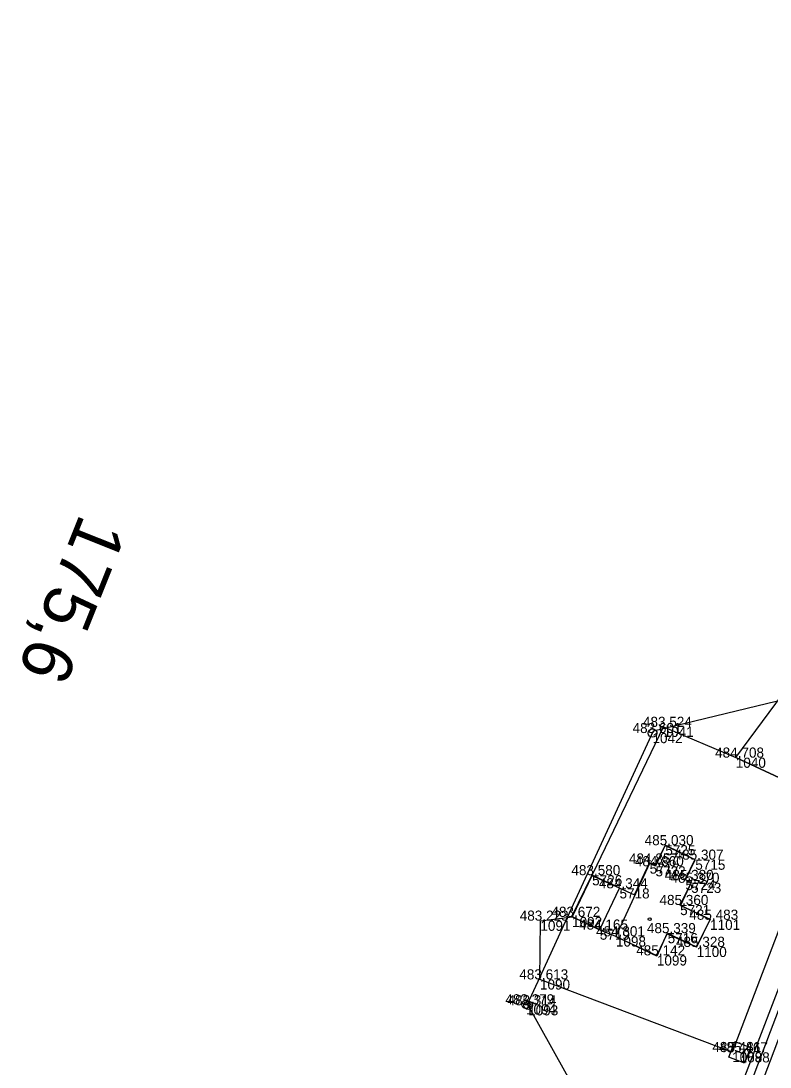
# Model space of a CAD drawing. Extents: x -1234191 to 23050, y -1290331 to -741191.
# Drawn here: x -864837.9 to -864749, y -1101824.3 to -1101700.1 of the extents above; entities that cross this region are included whole.
import ezdxf

# ---------------------------------------------------------------- set-up
doc = ezdxf.new("R2010")
doc.units = 0
for name, color, linetype in [('Vrstva 1', 7, 'Continuous'), ('Vrstva 16', 7, 'Continuous'), ('Vrstva 17', 7, 'Continuous'), ('Vrstva 23', 7, 'Continuous'), ('Vrstva 33', 7, 'Continuous'), ('Vrstva 4', 7, 'Continuous'), ('Vrstva 53', 7, 'Continuous'), ('Vrstva 59', 7, 'Continuous'), ('Vrstva 60', 7, 'Continuous'), ('Vrstva 61', 7, 'Continuous'), ('Vrstva 7', 7, 'Continuous')]:
    doc.layers.add(name, color=color, linetype=linetype)

msp = doc.modelspace()

# ---------------------------------------------------------------- linework, layer by layer
at = {"layer": 'Vrstva 1'}
msp.add_lwpolyline([(-864625.83, -1101604.64), (-864632.37, -1101613.94), (-864638.71, -1101622.96), (-864648.11, -1101636.25), (-864657.16, -1101649.2), (-864666.28, -1101662.55), (-864675, -1101675.77), (-864688.35, -1101697.2), (-864694.86, -1101708.26), (-864703.08, -1101722.89), (-864713.2, -1101742.03), (-864724.78, -1101765.69), (-864731.92, -1101781.42), (-864738.79, -1101797.61), (-864744.84, -1101812.73), (-864750.15, -1101826.67)], dxfattribs=at)
at = {"layer": 'Vrstva 16'}
msp.add_lwpolyline([(-864753.05, -1101787.57), (-864745.93, -1101777.92), (-864742.56, -1101774.83), (-864738.59, -1101776.4), (-864737.69, -1101778.57), (-864739.53, -1101787.44), (-864742.09, -1101792.64), (-864753.05, -1101787.57)], dxfattribs=at)
at = {"layer": 'Vrstva 17'}
msp.add_lwpolyline([(-864742.09, -1101792.64), (-864753.48, -1101822.51), (-864776.28, -1101813.89), (-864776.23, -1101806.92), (-864772.47, -1101806.47), (-864761.61, -1101783.92), (-864753.05, -1101787.57), (-864742.09, -1101792.64)], dxfattribs=at)
at = {"layer": 'Vrstva 23'}
for points in [[(-864767.27, -1101808.78), (-864762.41, -1101811.04), (-864761.13, -1101808.4), (-864757.69, -1101810.03), (-864756.1, -1101806.81), (-864759.65, -1101805.06), (-864758.34, -1101802.42), (-864759.02, -1101802.09), (-864757.85, -1101799.68), (-864761.41, -1101797.96), (-864762.57, -1101800.46), (-864763.27, -1101800.14), (-864767.27, -1101808.78)], [(-864772.47, -1101806.47), (-864769.18, -1101807.98), (-864766.84, -1101803.08), (-864770.09, -1101801.52), (-864772.47, -1101806.47)]]:
    msp.add_lwpolyline(points, dxfattribs=at)
at = {"layer": 'Vrstva 33'}
for p, q in [((-864752.12, -1101822.72), (-864753.05, -1101822.36)), ((-864751.94, -1101822.25), (-864752.3, -1101823.19))]:
    msp.add_line(p, q, dxfattribs=at)
msp.add_lwpolyline([(-864751.3, -1101821.96), (-864752.01, -1101823.83), (-864753.88, -1101823.12), (-864753.17, -1101821.25), (-864751.3, -1101821.96)], dxfattribs=at)
at = {"layer": 'Vrstva 4'}
for points in [[(-864519.86, -1101449.67), (-864529.98, -1101464.21), (-864541.15, -1101480.86), (-864562.1, -1101509.93), (-864584.12, -1101541.36), (-864599.09, -1101562.8), (-864627.6, -1101603.54), (-864640.54, -1101621.82), (-864649.94, -1101635.06), (-864659.08, -1101648.08), (-864667.87, -1101661.04), (-864677.15, -1101674.95), (-864690.37, -1101696.12), (-864705.05, -1101722.09), (-864715.24, -1101741.12), (-864726.98, -1101764.71), (-864740.9, -1101796.53), (-864752.22, -1101825.98)], [(-864519.21, -1101450.82), (-864528.78, -1101464.58), (-864540.45, -1101481.18), (-864561.25, -1101510.41), (-864583.51, -1101541.79), (-864598.41, -1101563.39), (-864627, -1101604), (-864639.82, -1101622.15), (-864649.25, -1101635.54), (-864658.35, -1101648.55), (-864667.26, -1101661.71), (-864676.39, -1101675.46), (-864689.53, -1101696.44), (-864704.2, -1101722.32), (-864714.43, -1101741.43), (-864725.9, -1101765.18), (-864740.17, -1101797), (-864751.21, -1101826.06)]]:
    msp.add_lwpolyline(points, dxfattribs=at)
at = {"layer": 'Vrstva 53'}
for p, q in [((-864762.95, -1101784.7), (-864762.91, -1101784.6)), ((-864777.96, -1101816.9), (-864777.92, -1101816.8)), ((-864777.69, -1101817), (-864777.66, -1101816.91))]:
    msp.add_line(p, q, dxfattribs=at)
for points in [[(-864762.75, -1101843.79), (-864777.75, -1101816.82), (-864776.26, -1101813.6), (-864773.02, -1101806.49), (-864762.79, -1101784.39), (-864737.16, -1101778.19), (-864710.42, -1101721.57), (-864708.98, -1101718.53), (-864693.48, -1101685.72), (-864658.84, -1101633.64), (-864610.89, -1101569.75), (-864608.25, -1101567.3), (-864598.38, -1101557.22), (-864612.32, -1101541.94), (-864597.3, -1101516.39), (-864553.6, -1101491), (-864548.43, -1101484.26), (-864547.6, -1101481.24), (-864525.61, -1101444.95), (-864482.73, -1101377.97), (-864491.31, -1101366.93), (-864446.31, -1101298.75)], [(-864770.14, -1101801.54), (-864766.88, -1101803.02), (-864765.06, -1101803.85), (-864763.29, -1101800.05), (-864762.59, -1101800.38), (-864761.43, -1101797.99), (-864757.91, -1101799.66), (-864759.06, -1101802.04), (-864758.34, -1101802.38), (-864759.61, -1101805.11), (-864756.09, -1101806.74), (-864757.69, -1101810.08), (-864761.22, -1101808.47), (-864762.43, -1101811.13), (-864764.81, -1101809.99), (-864767.36, -1101808.77), (-864769.26, -1101808), (-864772.51, -1101806.43), (-864770.14, -1101801.54)]]:
    msp.add_lwpolyline(points, dxfattribs=at)
for centre in [(-864762.93, -1101784.65), (-864777.94, -1101816.85), (-864777.68, -1101816.96)]:
    msp.add_circle(centre, 0.499, dxfattribs=at)
at = {"layer": 'Vrstva 59'}
msp.add_circle((-864763.26, -1101806.74), 0.175, dxfattribs=at)
at = {"layer": 'Vrstva 60'}
for p, q in [((-864762.93, -1101784.65), (-864762.93, -1101784.65)), ((-864761.61, -1101783.92), (-864761.61, -1101783.92)), ((-864753.05, -1101787.57), (-864753.05, -1101787.57)), ((-864761.41, -1101797.96), (-864761.41, -1101797.96)), ((-864763.27, -1101800.14), (-864763.27, -1101800.14)), ((-864762.57, -1101800.46), (-864762.57, -1101800.46)), ((-864757.85, -1101799.68), (-864757.85, -1101799.68)), ((-864770.09, -1101801.52), (-864770.09, -1101801.52)), ((-864759.02, -1101802.09), (-864759.02, -1101802.09)), ((-864766.84, -1101803.08), (-864766.84, -1101803.08)), ((-864758.34, -1101802.42), (-864758.34, -1101802.42)), ((-864759.65, -1101805.06), (-864759.65, -1101805.06)), ((-864776.23, -1101806.92), (-864776.23, -1101806.92)), ((-864772.47, -1101806.47), (-864772.47, -1101806.47)), ((-864756.1, -1101806.81), (-864756.1, -1101806.81)), ((-864769.18, -1101807.98), (-864769.18, -1101807.98)), ((-864767.27, -1101808.78), (-864767.27, -1101808.78)), ((-864761.13, -1101808.4), (-864761.13, -1101808.4)), ((-864757.69, -1101810.03), (-864757.69, -1101810.03)), ((-864762.41, -1101811.04), (-864762.41, -1101811.04)), ((-864776.28, -1101813.89), (-864776.28, -1101813.89)), ((-864777.94, -1101816.85), (-864777.94, -1101816.85)), ((-864777.68, -1101816.96), (-864777.68, -1101816.96)), ((-864753.48, -1101822.51), (-864753.48, -1101822.51)), ((-864752.59, -1101822.54), (-864752.59, -1101822.54))]:
    msp.add_line(p, q, dxfattribs=at)

# ---------------------------------------------------------------- texts
for s, p in [('1042', (-864762.93, -1101785.85)), ('1041', (-864761.61, -1101785.11)), ('1040', (-864753.05, -1101788.77)), ('5725', (-864761.41, -1101799.16)), ('5717', (-864763.27, -1101801.34)), ('5722', (-864762.57, -1101801.66)), ('5715', (-864757.85, -1101800.88)), ('5726', (-864770.09, -1101802.72)), ('5724', (-864759.02, -1101803.29)), ('5718', (-864766.84, -1101804.28)), ('5723', (-864758.34, -1101803.62)), ('5721', (-864759.65, -1101806.26)), ('1091', (-864776.23, -1101808.12)), ('1092', (-864772.47, -1101807.67)), ('1101', (-864756.1, -1101808.01)), ('5719', (-864769.18, -1101809.18)), ('1098', (-864767.27, -1101809.99)), ('5716', (-864761.13, -1101809.59)), ('1100', (-864757.69, -1101811.23)), ('1099', (-864762.41, -1101812.24)), ('1090', (-864776.28, -1101815.09)), ('1094', (-864777.94, -1101818.05)), ('1093', (-864777.68, -1101818.16)), ('1089', (-864753.48, -1101823.71)), ('1088', (-864752.59, -1101823.74))]:
    msp.add_text(s, height=1.2, dxfattribs=at).set_placement(p)
at = {"layer": 'Vrstva 61'}
for s, p in [('483.601', (-864765.29, -1101784.65)), ('483.524', (-864764.06, -1101783.92)), ('484.708', (-864755.5, -1101787.57)), ('485.030', (-864763.86, -1101797.96)), ('484.857', (-864765.72, -1101800.14)), ('484.860', (-864765.02, -1101800.46)), ('485.307', (-864760.3, -1101799.68)), ('483.580', (-864772.55, -1101801.52)), ('484.344', (-864769.29, -1101803.08)), ('485.380', (-864761.47, -1101802.09)), ('485.370', (-864760.79, -1101802.42)), ('485.360', (-864762.1, -1101805.06)), ('483.223', (-864778.68, -1101806.92)), ('483.672', (-864774.92, -1101806.47)), ('485.483', (-864758.56, -1101806.81)), ('484.165', (-864771.64, -1101807.98)), ('484.301', (-864769.63, -1101808.78)), ('485.339', (-864763.59, -1101808.4)), ('485.328', (-864760.14, -1101810.03)), ('485.142', (-864764.86, -1101811.04)), ('483.613', (-864778.73, -1101813.89)), ('483.379', (-864780.39, -1101816.85)), ('483.314', (-864780.13, -1101816.96)), ('485.481', (-864755.83, -1101822.51)), ('485.467', (-864755.04, -1101822.54))]:
    msp.add_text(s, height=1.2, dxfattribs=at).set_placement(p)
at = {"layer": 'Vrstva 7'}
msp.add_text('175,6', height=6, rotation=248.2032, dxfattribs=at).set_placement((-864830.8, -1101758.45))

doc.saveas('drawing.dxf')
